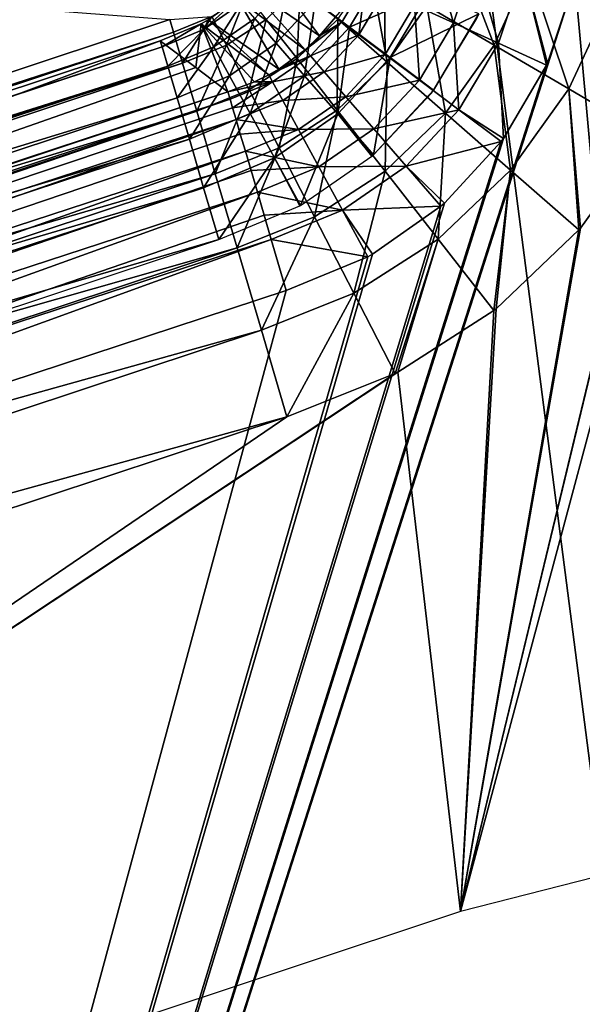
# Model space of a CAD drawing. Header units: millimetres. Extents: x -43.6 to 43.6, y -43.6 to 43.6.
# Tile 368 of 637: x -9.344 to -8.666, y 29.902 to 31.09. Entities that reach past the tile are written whole.
import ezdxf

# ---------------------------------------------------------------- set-up
doc = ezdxf.new("R2010")
doc.units = ezdxf.units.MM
doc.header["$LTSCALE"] = 52.148148
for name, color, linetype in [('100', 7, 'CONTINUOUS'), ('153', 7, 'CONTINUOUS'), ('157', 7, 'CONTINUOUS'), ('177', 7, 'CONTINUOUS'), ('200', 7, 'CONTINUOUS'), ('201', 7, 'CONTINUOUS'), ('31', 7, 'CONTINUOUS'), ('69', 7, 'CONTINUOUS'), ('72', 7, 'CONTINUOUS'), ('81', 7, 'CONTINUOUS'), ('82', 7, 'CONTINUOUS'), ('99', 7, 'CONTINUOUS')]:
    doc.layers.add(name, color=color, linetype=linetype)

msp = doc.modelspace()

# ---------------------------------------------------------------- linework, layer by layer
at = {"layer": '100', "color": 40, "linetype": 'Continuous', "true_color": 0xffde00}
for points in [[(-8.8679, 31.1077, -20.1287), (-8.846, 31.1738, -20.1285), (-8.8211, 31.0863, -20.1674), (-8.8679, 31.1077, -20.1287)], [(-8.846, 31.1738, -20.1285), (-8.7957, 31.1628, -20.1673), (-8.8211, 31.0863, -20.1674), (-8.846, 31.1738, -20.1285)], [(-8.8211, 31.0863, -20.1674), (-8.7957, 31.1628, -20.1673), (-8.7669, 31.0616, -20.1917), (-8.8211, 31.0863, -20.1674)], [(-8.7957, 31.1628, -20.1673), (-8.7374, 31.1501, -20.1917), (-8.7669, 31.0616, -20.1917), (-8.7957, 31.1628, -20.1673)], [(-8.7374, 31.1501, -20.1917), (-8.7088, 31.035, -20.2), (-8.7669, 31.0616, -20.1917), (-8.7374, 31.1501, -20.1917)], [(-8.675, 31.1365, -20.2), (-8.7077, 31.0374, -20.2), (-8.7374, 31.1501, -20.1917), (-8.675, 31.1365, -20.2)], [(-8.7077, 31.0374, -20.2), (-8.7088, 31.035, -20.2), (-8.7374, 31.1501, -20.1917), (-8.7077, 31.0374, -20.2)], [(-8.9634, 31.0929, -19.9555), (-8.9273, 31.1349, -20.019), (-8.9557, 31.0871, -20.0191), (-8.9634, 31.0929, -19.9555)], [(-8.9557, 31.0871, -20.0191), (-8.9273, 31.1349, -20.019), (-8.9352, 31.0718, -20.0781), (-8.9557, 31.0871, -20.0191)], [(-8.9273, 31.1349, -20.019), (-8.9041, 31.1243, -20.0781), (-8.9352, 31.0718, -20.0781), (-8.9273, 31.1349, -20.019)], [(-8.9352, 31.0718, -20.0781), (-8.9041, 31.1243, -20.0781), (-8.9033, 31.0479, -20.1287), (-8.9352, 31.0718, -20.0781)], [(-8.9041, 31.1243, -20.0781), (-8.8679, 31.1077, -20.1287), (-8.9033, 31.0479, -20.1287), (-8.9041, 31.1243, -20.0781)], [(-8.9033, 31.0479, -20.1287), (-8.8679, 31.1077, -20.1287), (-8.8622, 31.017, -20.1674), (-8.9033, 31.0479, -20.1287)], [(-8.8679, 31.1077, -20.1287), (-8.8211, 31.0863, -20.1674), (-8.8622, 31.017, -20.1674), (-8.8679, 31.1077, -20.1287)], [(-8.9825, 31.0704, -19.9554), (-8.9634, 31.0929, -19.9555), (-8.9557, 31.0871, -20.0191), (-8.9825, 31.0704, -19.9554)], [(-8.9999, 31.0538, -19.9553), (-8.9825, 31.0704, -19.9554), (-8.9557, 31.0871, -20.0191), (-8.9999, 31.0538, -19.9553)], [(-8.9999, 31.0538, -19.9553), (-8.9557, 31.0871, -20.0191), (-8.9936, 31.0465, -20.019), (-8.9999, 31.0538, -19.9553)], [(-8.9557, 31.0871, -20.0191), (-8.9352, 31.0718, -20.0781), (-8.9936, 31.0465, -20.019), (-8.9557, 31.0871, -20.0191)], [(-8.8622, 31.017, -20.1674), (-8.8211, 31.0863, -20.1674), (-8.8145, 30.9813, -20.1917), (-8.8622, 31.017, -20.1674)], [(-8.8211, 31.0863, -20.1674), (-8.7669, 31.0616, -20.1917), (-8.8145, 30.9813, -20.1917), (-8.8211, 31.0863, -20.1674)], [(-8.9936, 31.0465, -20.019), (-8.9352, 31.0718, -20.0781), (-8.9769, 31.0271, -20.0781), (-8.9936, 31.0465, -20.019)], [(-8.9352, 31.0718, -20.0781), (-8.9033, 31.0479, -20.1287), (-8.9769, 31.0271, -20.0781), (-8.9352, 31.0718, -20.0781)], [(-9.0317, 31.0304, -19.9551), (-8.9999, 31.0538, -19.9553), (-8.9936, 31.0465, -20.019), (-9.0317, 31.0304, -19.9551)], [(-8.7669, 31.0616, -20.1917), (-8.7608, 30.9466, -20.2), (-8.8145, 30.9813, -20.1917), (-8.7669, 31.0616, -20.1917)], [(-8.7088, 31.035, -20.2), (-8.7608, 30.9466, -20.2), (-8.7669, 31.0616, -20.1917), (-8.7088, 31.035, -20.2)], [(-9.0438, 31.0234, -19.955), (-9.0317, 31.0304, -19.9551), (-8.9936, 31.0465, -20.019), (-9.0438, 31.0234, -19.955)], [(-9.0438, 31.0234, -19.955), (-8.9936, 31.0465, -20.019), (-9.0393, 31.0149, -20.0187), (-9.0438, 31.0234, -19.955)], [(-8.9936, 31.0465, -20.019), (-8.9769, 31.0271, -20.0781), (-9.0393, 31.0149, -20.0187), (-8.9936, 31.0465, -20.019)], [(-8.9769, 31.0271, -20.0781), (-8.9033, 31.0479, -20.1287), (-8.9508, 30.997, -20.1287), (-8.9769, 31.0271, -20.0781)], [(-8.9033, 31.0479, -20.1287), (-8.8622, 31.017, -20.1674), (-8.9508, 30.997, -20.1287), (-8.9033, 31.0479, -20.1287)], [(-9.061, 31.0148, -19.9548), (-9.0438, 31.0234, -19.955), (-9.0393, 31.0149, -20.0187), (-9.061, 31.0148, -19.9548)], [(-9.0393, 31.0149, -20.0187), (-8.9769, 31.0271, -20.0781), (-9.0271, 30.9925, -20.0779), (-9.0393, 31.0149, -20.0187)], [(-8.9769, 31.0271, -20.0781), (-8.9508, 30.997, -20.1287), (-9.0271, 30.9925, -20.0779), (-8.9769, 31.0271, -20.0781)], [(-9.0931, 31.003, -19.9544), (-9.061, 31.0148, -19.9548), (-9.0393, 31.0149, -20.0187), (-9.0931, 31.003, -19.9544)], [(-9.0905, 30.994, -20.018), (-9.0931, 31.003, -19.9544), (-9.0393, 31.0149, -20.0187), (-9.0905, 30.994, -20.018)], [(-9.0875, 30.9836, -20.0485), (-9.0905, 30.994, -20.018), (-9.0393, 31.0149, -20.0187), (-9.0875, 30.9836, -20.0485)], [(-9.0875, 30.9836, -20.0485), (-9.0393, 31.0149, -20.0187), (-9.0271, 30.9925, -20.0779), (-9.0875, 30.9836, -20.0485)], [(-8.9508, 30.997, -20.1287), (-8.8622, 31.017, -20.1674), (-8.9172, 30.9581, -20.1674), (-8.9508, 30.997, -20.1287)], [(-8.8622, 31.017, -20.1674), (-8.8145, 30.9813, -20.1917), (-8.9172, 30.9581, -20.1674), (-8.8622, 31.017, -20.1674)], [(-9.0271, 30.9925, -20.0779), (-8.9508, 30.997, -20.1287), (-9.0081, 30.9575, -20.1285), (-9.0271, 30.9925, -20.0779)], [(-8.9508, 30.997, -20.1287), (-8.9172, 30.9581, -20.1674), (-9.0081, 30.9575, -20.1285), (-8.9508, 30.997, -20.1287)], [(-9.0833, 30.9696, -20.0773), (-9.0875, 30.9836, -20.0485), (-9.0271, 30.9925, -20.0779), (-9.0833, 30.9696, -20.0773)], [(-9.0833, 30.9696, -20.0773), (-9.0271, 30.9925, -20.0779), (-9.0081, 30.9575, -20.1285), (-9.0833, 30.9696, -20.0773)], [(-8.9172, 30.9581, -20.1674), (-8.8145, 30.9813, -20.1917), (-8.8782, 30.913, -20.1917), (-8.9172, 30.9581, -20.1674)], [(-8.8145, 30.9813, -20.1917), (-8.7634, 30.943, -20.2), (-8.8782, 30.913, -20.1917), (-8.8145, 30.9813, -20.1917)], [(-8.7608, 30.9466, -20.2), (-8.7634, 30.943, -20.2), (-8.8145, 30.9813, -20.1917), (-8.7608, 30.9466, -20.2)], [(-9.0782, 30.952, -20.1041), (-9.0833, 30.9696, -20.0773), (-9.0081, 30.9575, -20.1285), (-9.0782, 30.952, -20.1041)], [(-9.0721, 30.9314, -20.1282), (-9.0782, 30.952, -20.1041), (-9.0081, 30.9575, -20.1285), (-9.0721, 30.9314, -20.1282)], [(-9.0721, 30.9314, -20.1282), (-9.0081, 30.9575, -20.1285), (-8.9835, 30.9123, -20.1673), (-9.0721, 30.9314, -20.1282)], [(-9.0081, 30.9575, -20.1285), (-8.9172, 30.9581, -20.1674), (-8.9835, 30.9123, -20.1673), (-9.0081, 30.9575, -20.1285)], [(-8.9172, 30.9581, -20.1674), (-8.8782, 30.913, -20.1917), (-8.9835, 30.9123, -20.1673), (-8.9172, 30.9581, -20.1674)], [(-8.7634, 30.943, -20.2), (-8.8319, 30.8687, -20.2), (-8.8782, 30.913, -20.1917), (-8.7634, 30.943, -20.2)], [(-9.0652, 30.9078, -20.1494), (-9.0721, 30.9314, -20.1282), (-8.9835, 30.9123, -20.1673), (-9.0652, 30.9078, -20.1494)], [(-9.0576, 30.8819, -20.1672), (-9.0652, 30.9078, -20.1494), (-8.9835, 30.9123, -20.1673), (-9.0576, 30.8819, -20.1672)], [(-9.0576, 30.8819, -20.1672), (-8.9835, 30.9123, -20.1673), (-8.9549, 30.8599, -20.1917), (-9.0576, 30.8819, -20.1672)], [(-8.9835, 30.9123, -20.1673), (-8.8782, 30.913, -20.1917), (-8.9549, 30.8599, -20.1917), (-8.9835, 30.9123, -20.1673)], [(-8.8782, 30.913, -20.1917), (-8.8364, 30.8648, -20.2), (-8.9549, 30.8599, -20.1917), (-8.8782, 30.913, -20.1917)], [(-8.8319, 30.8687, -20.2), (-8.8364, 30.8648, -20.2), (-8.8782, 30.913, -20.1917), (-8.8319, 30.8687, -20.2)], [(-9.0494, 30.854, -20.1814), (-9.0576, 30.8819, -20.1672), (-8.9549, 30.8599, -20.1917), (-9.0494, 30.854, -20.1814)], [(-8.8364, 30.8648, -20.2), (-8.9187, 30.807, -20.2), (-8.9549, 30.8599, -20.1917), (-8.8364, 30.8648, -20.2)], [(-9.0408, 30.8245, -20.1917), (-9.0494, 30.854, -20.1814), (-8.9549, 30.8599, -20.1917), (-9.0408, 30.8245, -20.1917)], [(-8.9242, 30.8039, -20.2), (-9.0408, 30.8245, -20.1917), (-8.9549, 30.8599, -20.1917), (-8.9242, 30.8039, -20.2)], [(-8.9187, 30.807, -20.2), (-8.9242, 30.8039, -20.2), (-8.9549, 30.8599, -20.1917), (-8.9187, 30.807, -20.2)], [(-8.9242, 30.8039, -20.2), (-9.0228, 30.7631, -20.2), (-9.0408, 30.8245, -20.1917), (-8.9242, 30.8039, -20.2)]]:
    msp.add_3dface(points, dxfattribs=at)
at = {"layer": '153', "color": 2, "linetype": 'Continuous'}
for points in [[(-6.9184, 34.7176, 25.9303), (-9.1728, 34.191, 25.9303), (-6.2973, 28.3487, 2.3697), (-6.9184, 34.7176, 25.9303)], [(-9.1728, 34.191, 25.9303), (-11.3889, 33.518, 25.9303), (-8.3496, 27.8134, 2.3697), (-9.1728, 34.191, 25.9303)], [(-6.2973, 28.3487, 2.3697), (-9.1728, 34.191, 25.9303), (-7.3282, 28.0998, 2.3697), (-6.2973, 28.3487, 2.3697)], [(-7.3282, 28.0998, 2.3697), (-9.1728, 34.191, 25.9303), (-8.3496, 27.8134, 2.3697), (-7.3282, 28.0998, 2.3697)], [(-8.3496, 27.8134, 2.3697), (-11.3889, 33.518, 25.9303), (-9.3598, 27.4899, 2.3697), (-8.3496, 27.8134, 2.3697)]]:
    msp.add_3dface(points, dxfattribs=at)
at = {"layer": '157', "color": 1, "linetype": 'Continuous'}
for points in [[(-6.6492, 30.5657, -15), (-8.8128, 30.0135, -15), (-8.5274, 31.0789, -15), (-6.6492, 30.5657, -15)], [(-8.5274, 31.0789, -15), (-8.8128, 30.0135, -15), (-8.5862, 30.9524, -15), (-8.5274, 31.0789, -15)], [(-8.5862, 30.9524, -15), (-8.8128, 30.0135, -15), (-8.5871, 30.9508, -15), (-8.5862, 30.9524, -15)], [(-8.5871, 30.9508, -15), (-8.8128, 30.0135, -15), (-8.6679, 30.8383, -15), (-8.5871, 30.9508, -15)], [(-8.6679, 30.8383, -15), (-8.8128, 30.0135, -15), (-8.6697, 30.8362, -15), (-8.6679, 30.8383, -15)], [(-8.6697, 30.8362, -15), (-8.8128, 30.0135, -15), (-8.7697, 30.7412, -15), (-8.6697, 30.8362, -15)], [(-8.7724, 30.7391, -15), (-8.8128, 30.0135, -15), (-8.8883, 30.6646, -15), (-8.7724, 30.7391, -15)], [(-8.7697, 30.7412, -15), (-8.8128, 30.0135, -15), (-8.7724, 30.7391, -15), (-8.7697, 30.7412, -15)], [(-8.8128, 30.0135, -15), (-10.9315, 29.3083, -15), (-8.8883, 30.6646, -15), (-8.8128, 30.0135, -15)], [(-8.8883, 30.6646, -15), (-10.9315, 29.3083, -15), (-8.8915, 30.663, -15), (-8.8883, 30.6646, -15)], [(-8.8915, 30.663, -15), (-10.9315, 29.3083, -15), (-9.022, 30.6108, -15), (-8.8915, 30.663, -15)], [(-9.022, 30.6108, -15), (-10.9315, 29.3083, -15), (-11.06, 29.9348, -15), (-9.022, 30.6108, -15)]]:
    msp.add_3dface(points, dxfattribs=at)
at = {"layer": '177', "linetype": 'Continuous'}
msp.add_3dface([(-11.4409, 31.264, 10.6613), (-9.1633, 31.0901, -14.5174), (-11.2332, 30.4035, -14.5174), (-11.4409, 31.264, 10.6613)], dxfattribs=at)
at = {"layer": '200', "linetype": 'Continuous'}
for points in [[(-11.2332, 30.4035, -14.5174), (-9.1633, 31.0901, -14.5174), (-9.1588, 31.0749, -14.6258), (-11.2332, 30.4035, -14.5174)], [(-11.2277, 30.3887, -14.6258), (-11.2332, 30.4035, -14.5174), (-9.1588, 31.0749, -14.6258), (-11.2277, 30.3887, -14.6258)], [(-9.1478, 31.0375, -14.7281), (-11.2277, 30.3887, -14.6258), (-9.1588, 31.0749, -14.6258), (-9.1478, 31.0375, -14.7281)], [(-11.2142, 30.3521, -14.7281), (-11.2277, 30.3887, -14.6258), (-9.1478, 31.0375, -14.7281), (-11.2142, 30.3521, -14.7281)], [(-9.1307, 30.9797, -14.8195), (-11.2142, 30.3521, -14.7281), (-9.1478, 31.0375, -14.7281), (-9.1307, 30.9797, -14.8195)], [(-11.1933, 30.2956, -14.8195), (-11.2142, 30.3521, -14.7281), (-9.1307, 30.9797, -14.8195), (-11.1933, 30.2956, -14.8195)], [(-9.1085, 30.9041, -14.8955), (-11.1933, 30.2956, -14.8195), (-9.1307, 30.9797, -14.8195), (-9.1085, 30.9041, -14.8955)], [(-11.166, 30.2217, -14.8955), (-11.1933, 30.2956, -14.8195), (-9.1085, 30.9041, -14.8955), (-11.166, 30.2217, -14.8955)], [(-9.082, 30.8145, -14.9526), (-11.166, 30.2217, -14.8955), (-9.1085, 30.9041, -14.8955), (-9.082, 30.8145, -14.9526)], [(-11.1336, 30.1341, -14.9526), (-11.166, 30.2217, -14.8955), (-9.082, 30.8145, -14.9526), (-11.1336, 30.1341, -14.9526)], [(-9.0528, 30.7152, -14.988), (-11.1336, 30.1341, -14.9526), (-9.082, 30.8145, -14.9526), (-9.0528, 30.7152, -14.988)], [(-11.0977, 30.0369, -14.988), (-11.1336, 30.1341, -14.9526), (-9.0528, 30.7152, -14.988), (-11.0977, 30.0369, -14.988)], [(-9.022, 30.6108, -15), (-11.0977, 30.0369, -14.988), (-9.0528, 30.7152, -14.988), (-9.022, 30.6108, -15)], [(-9.022, 30.6108, -15), (-11.06, 29.9348, -15), (-11.0977, 30.0369, -14.988), (-9.022, 30.6108, -15)]]:
    msp.add_3dface(points, dxfattribs=at)
at = {"layer": '201', "linetype": 'Continuous'}
for points in [[(-8.8532, 31.1069, -14.8935), (-8.819, 31.1827, -14.8927), (-8.7721, 31.0593, -14.9517), (-8.8532, 31.1069, -14.8935)], [(-8.819, 31.1827, -14.8927), (-8.7301, 31.1511, -14.9513), (-8.7721, 31.0593, -14.9517), (-8.819, 31.1827, -14.8927)], [(-8.7721, 31.0593, -14.9517), (-8.7301, 31.1511, -14.9513), (-8.6819, 31.0064, -14.9878), (-8.7721, 31.0593, -14.9517)], [(-8.7301, 31.1511, -14.9513), (-8.6313, 31.1159, -14.9877), (-8.6819, 31.0064, -14.9878), (-8.7301, 31.1511, -14.9513)], [(-8.9605, 31.0907, -14.8172), (-8.9213, 31.1468, -14.816), (-8.9012, 31.0388, -14.8942), (-8.9605, 31.0907, -14.8172)], [(-8.9213, 31.1468, -14.816), (-8.8532, 31.1069, -14.8935), (-8.9012, 31.0388, -14.8942), (-8.9213, 31.1468, -14.816)], [(-9.0469, 31.0904, -14.7263), (-9.0058, 31.1303, -14.7248), (-9.0098, 31.043, -14.8182), (-9.0469, 31.0904, -14.7263)], [(-9.0058, 31.1303, -14.7248), (-8.9605, 31.0907, -14.8172), (-9.0098, 31.043, -14.8182), (-9.0058, 31.1303, -14.7248)], [(-9.1127, 31.0937, -14.6248), (-9.0707, 31.1209, -14.6234), (-9.0949, 31.0591, -14.7274), (-9.1127, 31.0937, -14.6248)], [(-9.0707, 31.1209, -14.6234), (-9.0469, 31.0904, -14.7263), (-9.0949, 31.0591, -14.7274), (-9.0707, 31.1209, -14.6234)], [(-8.6313, 31.1159, -14.9877), (-8.5871, 30.9508, -15), (-8.6819, 31.0064, -14.9878), (-8.6313, 31.1159, -14.9877)], [(-8.9012, 31.0388, -14.8942), (-8.8532, 31.1069, -14.8935), (-8.8306, 30.977, -14.952), (-8.9012, 31.0388, -14.8942)], [(-8.8532, 31.1069, -14.8935), (-8.7721, 31.0593, -14.9517), (-8.8306, 30.977, -14.952), (-8.8532, 31.1069, -14.8935)], [(-9.1588, 31.0749, -14.6258), (-9.1633, 31.0901, -14.5174), (-9.1127, 31.0937, -14.6248), (-9.1588, 31.0749, -14.6258)], [(-9.1478, 31.0375, -14.7281), (-9.1588, 31.0749, -14.6258), (-9.1127, 31.0937, -14.6248), (-9.1478, 31.0375, -14.7281)], [(-9.1478, 31.0375, -14.7281), (-9.1127, 31.0937, -14.6248), (-9.0949, 31.0591, -14.7274), (-9.1478, 31.0375, -14.7281)], [(-9.0949, 31.0591, -14.7274), (-9.0469, 31.0904, -14.7263), (-9.0674, 31.0055, -14.819), (-9.0949, 31.0591, -14.7274)], [(-9.0469, 31.0904, -14.7263), (-9.0098, 31.043, -14.8182), (-9.0674, 31.0055, -14.819), (-9.0469, 31.0904, -14.7263)], [(-9.0098, 31.043, -14.8182), (-8.9605, 31.0907, -14.8172), (-8.9613, 30.9809, -14.8948), (-9.0098, 31.043, -14.8182)], [(-8.9605, 31.0907, -14.8172), (-8.9012, 31.0388, -14.8942), (-8.9613, 30.9809, -14.8948), (-8.9605, 31.0907, -14.8172)], [(-9.1307, 30.9797, -14.8195), (-9.1478, 31.0375, -14.7281), (-9.0949, 31.0591, -14.7274), (-9.1307, 30.9797, -14.8195)], [(-9.1307, 30.9797, -14.8195), (-9.0949, 31.0591, -14.7274), (-9.0674, 31.0055, -14.819), (-9.1307, 30.9797, -14.8195)], [(-8.8306, 30.977, -14.952), (-8.7721, 31.0593, -14.9517), (-8.7522, 30.9083, -14.9879), (-8.8306, 30.977, -14.952)], [(-8.7721, 31.0593, -14.9517), (-8.6819, 31.0064, -14.9878), (-8.7522, 30.9083, -14.9879), (-8.7721, 31.0593, -14.9517)], [(-9.0674, 31.0055, -14.819), (-9.0098, 31.043, -14.8182), (-9.0314, 30.9354, -14.8952), (-9.0674, 31.0055, -14.819)], [(-9.0098, 31.043, -14.8182), (-8.9613, 30.9809, -14.8948), (-9.0314, 30.9354, -14.8952), (-9.0098, 31.043, -14.8182)], [(-8.9613, 30.9809, -14.8948), (-8.9012, 31.0388, -14.8942), (-8.9036, 30.9071, -14.9523), (-8.9613, 30.9809, -14.8948)], [(-8.9012, 31.0388, -14.8942), (-8.8306, 30.977, -14.952), (-8.9036, 30.9071, -14.9523), (-8.9012, 31.0388, -14.8942)], [(-8.6819, 31.0064, -14.9878), (-8.6697, 30.8362, -15), (-8.7522, 30.9083, -14.9879), (-8.6819, 31.0064, -14.9878)], [(-8.5871, 30.9508, -15), (-8.6679, 30.8383, -15), (-8.6819, 31.0064, -14.9878), (-8.5871, 30.9508, -15)], [(-8.6679, 30.8383, -15), (-8.6697, 30.8362, -15), (-8.6819, 31.0064, -14.9878), (-8.6679, 30.8383, -15)], [(-9.1085, 30.9041, -14.8955), (-9.1307, 30.9797, -14.8195), (-9.0674, 31.0055, -14.819), (-9.1085, 30.9041, -14.8955)], [(-9.1085, 30.9041, -14.8955), (-9.0674, 31.0055, -14.819), (-9.0314, 30.9354, -14.8952), (-9.1085, 30.9041, -14.8955)], [(-9.0314, 30.9354, -14.8952), (-8.9613, 30.9809, -14.8948), (-8.9887, 30.8522, -14.9525), (-9.0314, 30.9354, -14.8952)], [(-8.9613, 30.9809, -14.8948), (-8.9036, 30.9071, -14.9523), (-8.9887, 30.8522, -14.9525), (-8.9613, 30.9809, -14.8948)], [(-8.9036, 30.9071, -14.9523), (-8.8306, 30.977, -14.952), (-8.8397, 30.8251, -14.9879), (-8.9036, 30.9071, -14.9523)], [(-8.8306, 30.977, -14.952), (-8.7522, 30.9083, -14.9879), (-8.8397, 30.8251, -14.9879), (-8.8306, 30.977, -14.952)], [(-9.082, 30.8145, -14.9526), (-9.1085, 30.9041, -14.8955), (-9.0314, 30.9354, -14.8952), (-9.082, 30.8145, -14.9526)], [(-9.082, 30.8145, -14.9526), (-9.0314, 30.9354, -14.8952), (-8.9887, 30.8522, -14.9525), (-9.082, 30.8145, -14.9526)], [(-8.9887, 30.8522, -14.9525), (-8.9036, 30.9071, -14.9523), (-8.9413, 30.7599, -14.988), (-8.9887, 30.8522, -14.9525)], [(-8.9036, 30.9071, -14.9523), (-8.8397, 30.8251, -14.9879), (-8.9413, 30.7599, -14.988), (-8.9036, 30.9071, -14.9523)], [(-8.7522, 30.9083, -14.9879), (-8.7724, 30.7391, -15), (-8.8397, 30.8251, -14.9879), (-8.7522, 30.9083, -14.9879)], [(-8.7697, 30.7412, -15), (-8.7724, 30.7391, -15), (-8.7522, 30.9083, -14.9879), (-8.7697, 30.7412, -15)], [(-8.6697, 30.8362, -15), (-8.7697, 30.7412, -15), (-8.7522, 30.9083, -14.9879), (-8.6697, 30.8362, -15)], [(-9.0528, 30.7152, -14.988), (-9.082, 30.8145, -14.9526), (-8.9887, 30.8522, -14.9525), (-9.0528, 30.7152, -14.988)], [(-9.0528, 30.7152, -14.988), (-8.9887, 30.8522, -14.9525), (-8.9413, 30.7599, -14.988), (-9.0528, 30.7152, -14.988)], [(-8.8397, 30.8251, -14.9879), (-8.8915, 30.663, -15), (-8.9413, 30.7599, -14.988), (-8.8397, 30.8251, -14.9879)], [(-8.8883, 30.6646, -15), (-8.8915, 30.663, -15), (-8.8397, 30.8251, -14.9879), (-8.8883, 30.6646, -15)], [(-8.7724, 30.7391, -15), (-8.8883, 30.6646, -15), (-8.8397, 30.8251, -14.9879), (-8.7724, 30.7391, -15)], [(-9.022, 30.6108, -15), (-9.0528, 30.7152, -14.988), (-8.9413, 30.7599, -14.988), (-9.022, 30.6108, -15)], [(-8.8915, 30.663, -15), (-9.022, 30.6108, -15), (-8.9413, 30.7599, -14.988), (-8.8915, 30.663, -15)]]:
    msp.add_3dface(points, dxfattribs=at)
at = {"layer": '31', "color": 40, "linetype": 'Continuous', "true_color": 0xffde00}
for points in [[(-8.6636, 31.2428, -20.2), (-8.284, 26.8558, -20.2), (-8.6747, 31.1378, -20.2), (-8.6636, 31.2428, -20.2)], [(-8.284, 26.8558, -20.2), (-10.2678, 26.1616, -20.2), (-8.6747, 31.1378, -20.2), (-8.284, 26.8558, -20.2)], [(-8.6747, 31.1378, -20.2), (-10.2678, 26.1616, -20.2), (-8.675, 31.1365, -20.2), (-8.6747, 31.1378, -20.2)], [(-8.675, 31.1365, -20.2), (-10.2678, 26.1616, -20.2), (-8.7077, 31.0374, -20.2), (-8.675, 31.1365, -20.2)], [(-8.7077, 31.0374, -20.2), (-10.2678, 26.1616, -20.2), (-8.7088, 31.035, -20.2), (-8.7077, 31.0374, -20.2)], [(-8.7088, 31.035, -20.2), (-10.2678, 26.1616, -20.2), (-8.7608, 30.9466, -20.2), (-8.7088, 31.035, -20.2)], [(-8.7608, 30.9466, -20.2), (-10.2678, 26.1616, -20.2), (-8.7634, 30.943, -20.2), (-8.7608, 30.9466, -20.2)], [(-8.7634, 30.943, -20.2), (-10.2678, 26.1616, -20.2), (-8.8319, 30.8687, -20.2), (-8.7634, 30.943, -20.2)], [(-8.8319, 30.8687, -20.2), (-10.2678, 26.1616, -20.2), (-8.8364, 30.8648, -20.2), (-8.8319, 30.8687, -20.2)], [(-8.8364, 30.8648, -20.2), (-10.2678, 26.1616, -20.2), (-8.9187, 30.807, -20.2), (-8.8364, 30.8648, -20.2)], [(-8.9187, 30.807, -20.2), (-10.2678, 26.1616, -20.2), (-8.9242, 30.8039, -20.2), (-8.9187, 30.807, -20.2)], [(-8.9242, 30.8039, -20.2), (-10.2678, 26.1616, -20.2), (-9.0228, 30.7631, -20.2), (-8.9242, 30.8039, -20.2)], [(-9.0228, 30.7631, -20.2), (-10.2678, 26.1616, -20.2), (-11.0397, 30.0983, -20.2), (-9.0228, 30.7631, -20.2)]]:
    msp.add_3dface(points, dxfattribs=at)
at = {"layer": '69', "color": 40, "linetype": 'Continuous', "true_color": 0xffde00}
for points in [[(-9.1747, 31.0645, -15.2544), (-11.1262, 30.3328, -19.9544), (-11.2062, 30.3908, -15.2544), (-9.1747, 31.0645, -15.2544)], [(-9.1318, 31.0322, -17.7251), (-11.1262, 30.3328, -19.9544), (-9.1747, 31.0645, -15.2544), (-9.1318, 31.0322, -17.7251)], [(-9.0931, 31.003, -19.9544), (-11.1262, 30.3328, -19.9544), (-9.1318, 31.0322, -17.7251), (-9.0931, 31.003, -19.9544)]]:
    msp.add_3dface(points, dxfattribs=at)
at = {"layer": '72', "color": 40, "linetype": 'Continuous', "true_color": 0xffde00}
for points in [[(-9.0452, 31.1546, -15.2554), (-8.9825, 31.0704, -19.9554), (-9.0672, 31.129, -15.2554), (-9.0452, 31.1546, -15.2554)], [(-8.9634, 31.0929, -19.9555), (-8.9825, 31.0704, -19.9554), (-9.0452, 31.1546, -15.2554), (-8.9634, 31.0929, -19.9555)], [(-9.0672, 31.129, -15.2554), (-8.9999, 31.0538, -19.9553), (-9.0815, 31.1155, -15.2553), (-9.0672, 31.129, -15.2554)], [(-8.9825, 31.0704, -19.9554), (-8.9999, 31.0538, -19.9553), (-9.0672, 31.129, -15.2554), (-8.9825, 31.0704, -19.9554)], [(-9.0815, 31.1155, -15.2553), (-9.0317, 31.0304, -19.9551), (-9.1168, 31.0899, -15.255), (-9.0815, 31.1155, -15.2553)], [(-8.9999, 31.0538, -19.9553), (-9.0317, 31.0304, -19.9551), (-9.0815, 31.1155, -15.2553), (-8.9999, 31.0538, -19.9553)], [(-9.1168, 31.0899, -15.255), (-9.0438, 31.0234, -19.955), (-9.1254, 31.085, -15.255), (-9.1168, 31.0899, -15.255)], [(-9.0317, 31.0304, -19.9551), (-9.0438, 31.0234, -19.955), (-9.1168, 31.0899, -15.255), (-9.0317, 31.0304, -19.9551)], [(-9.1318, 31.0322, -17.7251), (-9.1747, 31.0645, -15.2544), (-9.1254, 31.085, -15.255), (-9.1318, 31.0322, -17.7251)], [(-9.0931, 31.003, -19.9544), (-9.1318, 31.0322, -17.7251), (-9.1254, 31.085, -15.255), (-9.0931, 31.003, -19.9544)], [(-9.061, 31.0148, -19.9548), (-9.0931, 31.003, -19.9544), (-9.1254, 31.085, -15.255), (-9.061, 31.0148, -19.9548)], [(-9.0438, 31.0234, -19.955), (-9.061, 31.0148, -19.9548), (-9.1254, 31.085, -15.255), (-9.0438, 31.0234, -19.955)]]:
    msp.add_3dface(points, dxfattribs=at)
at = {"layer": '81', "color": 40, "linetype": 'Continuous', "true_color": 0xffde00}
for points in [[(-8.9881, 31.112, -15.0752), (-8.9464, 31.0808, -15.0344), (-8.9057, 31.1495, -15.0344), (-8.9881, 31.112, -15.0752)], [(-8.9057, 31.1495, -15.0344), (-8.9464, 31.0808, -15.0344), (-8.8502, 31.1242, -15.0088), (-8.9057, 31.1495, -15.0344)], [(-9.0608, 31.0916, -15.1281), (-9.0348, 31.0617, -15.0751), (-9.0199, 31.1357, -15.1282), (-9.0608, 31.0916, -15.1281)], [(-9.0199, 31.1357, -15.1282), (-9.0348, 31.0617, -15.0751), (-8.9881, 31.112, -15.0752), (-9.0199, 31.1357, -15.1282)], [(-9.0815, 31.1155, -15.2553), (-9.1168, 31.0899, -15.255), (-9.1219, 31.0785, -15.1893), (-9.0815, 31.1155, -15.2553)], [(-9.0815, 31.1155, -15.2553), (-9.1219, 31.0785, -15.1893), (-9.0768, 31.1099, -15.1896), (-9.0815, 31.1155, -15.2553)], [(-8.9464, 31.0808, -15.0344), (-8.8975, 31.0443, -15.0088), (-8.8502, 31.1242, -15.0088), (-8.9464, 31.0808, -15.0344)], [(-8.8502, 31.1242, -15.0088), (-8.8975, 31.0443, -15.0088), (-8.7906, 31.097, -15), (-8.8502, 31.1242, -15.0088)], [(-9.1219, 31.0785, -15.1893), (-9.1101, 31.0571, -15.1279), (-9.0768, 31.1099, -15.1896), (-9.1219, 31.0785, -15.1893)], [(-9.0768, 31.1099, -15.1896), (-9.1101, 31.0571, -15.1279), (-9.0608, 31.0916, -15.1281), (-9.0768, 31.1099, -15.1896)], [(-9.0348, 31.0617, -15.0751), (-9.0006, 31.0223, -15.0344), (-8.9881, 31.112, -15.0752), (-9.0348, 31.0617, -15.0751)], [(-8.9881, 31.112, -15.0752), (-9.0006, 31.0223, -15.0344), (-8.9464, 31.0808, -15.0344), (-8.9881, 31.112, -15.0752)], [(-9.1168, 31.0899, -15.255), (-9.1254, 31.085, -15.255), (-9.1219, 31.0785, -15.1893), (-9.1168, 31.0899, -15.255)], [(-9.1101, 31.0571, -15.1279), (-9.0911, 31.0223, -15.075), (-9.0608, 31.0916, -15.1281), (-9.1101, 31.0571, -15.1279)], [(-9.0608, 31.0916, -15.1281), (-9.0911, 31.0223, -15.075), (-9.0348, 31.0617, -15.0751), (-9.0608, 31.0916, -15.1281)], [(-8.8975, 31.0443, -15.0088), (-8.845, 31.0051, -15), (-8.7906, 31.097, -15), (-8.8975, 31.0443, -15.0088)], [(-8.845, 31.0051, -15), (-8.7931, 31.0915, -15), (-8.7906, 31.097, -15), (-8.845, 31.0051, -15)], [(-9.1254, 31.085, -15.255), (-9.1747, 31.0645, -15.2544), (-9.1726, 31.0572, -15.1888), (-9.1254, 31.085, -15.255)], [(-9.1254, 31.085, -15.255), (-9.1726, 31.0572, -15.1888), (-9.1219, 31.0785, -15.1893), (-9.1254, 31.085, -15.255)], [(-9.1726, 31.0572, -15.1888), (-9.1656, 31.0337, -15.1275), (-9.1219, 31.0785, -15.1893), (-9.1726, 31.0572, -15.1888)], [(-9.1219, 31.0785, -15.1893), (-9.1656, 31.0337, -15.1275), (-9.1101, 31.0571, -15.1279), (-9.1219, 31.0785, -15.1893)], [(-9.0006, 31.0223, -15.0344), (-8.9607, 30.9763, -15.0088), (-8.9464, 31.0808, -15.0344), (-9.0006, 31.0223, -15.0344)], [(-8.9464, 31.0808, -15.0344), (-8.9607, 30.9763, -15.0088), (-8.8975, 31.0443, -15.0088), (-8.9464, 31.0808, -15.0344)], [(-9.1656, 31.0337, -15.1275), (-9.1544, 30.9957, -15.0747), (-9.1101, 31.0571, -15.1279), (-9.1656, 31.0337, -15.1275)], [(-9.1101, 31.0571, -15.1279), (-9.1544, 30.9957, -15.0747), (-9.0911, 31.0223, -15.075), (-9.1101, 31.0571, -15.1279)], [(-9.0911, 31.0223, -15.075), (-9.0661, 30.9766, -15.0343), (-9.0348, 31.0617, -15.0751), (-9.0911, 31.0223, -15.075)], [(-9.0348, 31.0617, -15.0751), (-9.0661, 30.9766, -15.0343), (-9.0006, 31.0223, -15.0344), (-9.0348, 31.0617, -15.0751)], [(-8.9607, 30.9763, -15.0088), (-8.9177, 30.9268, -15), (-8.8975, 31.0443, -15.0088), (-8.9607, 30.9763, -15.0088)], [(-8.8975, 31.0443, -15.0088), (-8.9177, 30.9268, -15), (-8.845, 31.0051, -15), (-8.8975, 31.0443, -15.0088)], [(-9.1544, 30.9957, -15.0747), (-9.1396, 30.9457, -15.0341), (-9.0911, 31.0223, -15.075), (-9.1544, 30.9957, -15.0747)], [(-9.0911, 31.0223, -15.075), (-9.1396, 30.9457, -15.0341), (-9.0661, 30.9766, -15.0343), (-9.0911, 31.0223, -15.075)], [(-9.0661, 30.9766, -15.0343), (-9.0368, 30.9232, -15.0087), (-9.0006, 31.0223, -15.0344), (-9.0661, 30.9766, -15.0343)], [(-9.0006, 31.0223, -15.0344), (-9.0368, 30.9232, -15.0087), (-8.9607, 30.9763, -15.0088), (-9.0006, 31.0223, -15.0344)], [(-8.9177, 30.9268, -15), (-8.8476, 31.0015, -15), (-8.845, 31.0051, -15), (-8.9177, 30.9268, -15)], [(-9.1396, 30.9457, -15.0341), (-9.1224, 30.8872, -15.0086), (-9.0661, 30.9766, -15.0343), (-9.1396, 30.9457, -15.0341)], [(-9.0661, 30.9766, -15.0343), (-9.1224, 30.8872, -15.0086), (-9.0368, 30.9232, -15.0087), (-9.0661, 30.9766, -15.0343)], [(-9.0368, 30.9232, -15.0087), (-9.0054, 30.8657, -15), (-8.9607, 30.9763, -15.0088), (-9.0368, 30.9232, -15.0087)], [(-9.0054, 30.8657, -15), (-8.9196, 30.9251, -15), (-8.9607, 30.9763, -15.0088), (-9.0054, 30.8657, -15)], [(-8.9607, 30.9763, -15.0088), (-8.9196, 30.9251, -15), (-8.9177, 30.9268, -15), (-8.9607, 30.9763, -15.0088)], [(-9.1224, 30.8872, -15.0086), (-9.1039, 30.8248, -15), (-9.0368, 30.9232, -15.0087), (-9.1224, 30.8872, -15.0086)], [(-9.0368, 30.9232, -15.0087), (-9.1039, 30.8248, -15), (-9.0064, 30.8652, -15), (-9.0368, 30.9232, -15.0087)], [(-9.0054, 30.8657, -15), (-9.0368, 30.9232, -15.0087), (-9.0064, 30.8652, -15), (-9.0054, 30.8657, -15)]]:
    msp.add_3dface(points, dxfattribs=at)
at = {"layer": '82', "color": 40, "linetype": 'Continuous', "true_color": 0xffde00}
for points in [[(-9.1747, 31.0645, -15.2544), (-11.2062, 30.3908, -15.2544), (-9.1726, 31.0572, -15.1888), (-9.1747, 31.0645, -15.2544)], [(-9.1726, 31.0572, -15.1888), (-11.2062, 30.3908, -15.2544), (-11.0696, 30.4327, -15.1888), (-9.1726, 31.0572, -15.1888)], [(-9.1656, 31.0337, -15.1275), (-9.1726, 31.0572, -15.1888), (-11.0696, 30.4327, -15.1888), (-9.1656, 31.0337, -15.1275)], [(-9.1656, 31.0337, -15.1275), (-11.0696, 30.4327, -15.1888), (-11.0612, 30.4097, -15.1275), (-9.1656, 31.0337, -15.1275)], [(-9.1544, 30.9957, -15.0747), (-9.1656, 31.0337, -15.1275), (-11.0612, 30.4097, -15.1275), (-9.1544, 30.9957, -15.0747)], [(-9.1544, 30.9957, -15.0747), (-11.0612, 30.4097, -15.1275), (-11.0477, 30.3724, -15.0747), (-9.1544, 30.9957, -15.0747)], [(-9.1396, 30.9457, -15.0341), (-9.1544, 30.9957, -15.0747), (-11.0477, 30.3724, -15.0747), (-9.1396, 30.9457, -15.0341)], [(-9.1396, 30.9457, -15.0341), (-11.0477, 30.3724, -15.0747), (-11.0299, 30.3234, -15.0341), (-9.1396, 30.9457, -15.0341)], [(-9.1224, 30.8872, -15.0086), (-9.1396, 30.9457, -15.0341), (-11.0299, 30.3234, -15.0341), (-9.1224, 30.8872, -15.0086)], [(-9.1224, 30.8872, -15.0086), (-11.0299, 30.3234, -15.0341), (-11.009, 30.2662, -15.0086), (-9.1224, 30.8872, -15.0086)], [(-9.1039, 30.8248, -15), (-9.1224, 30.8872, -15.0086), (-11.009, 30.2662, -15.0086), (-9.1039, 30.8248, -15)], [(-9.1039, 30.8248, -15), (-11.009, 30.2662, -15.0086), (-11.1193, 30.1564, -15), (-9.1039, 30.8248, -15)]]:
    msp.add_3dface(points, dxfattribs=at)
at = {"layer": '99', "color": 40, "linetype": 'Continuous', "true_color": 0xffde00}
for points in [[(-11.1262, 30.3328, -19.9544), (-9.0931, 31.003, -19.9544), (-10.9889, 30.3728, -20.018), (-11.1262, 30.3328, -19.9544)], [(-10.9889, 30.3728, -20.018), (-9.0931, 31.003, -19.9544), (-9.0905, 30.994, -20.018), (-10.9889, 30.3728, -20.018)], [(-10.9889, 30.3728, -20.018), (-9.0905, 30.994, -20.018), (-10.9802, 30.3489, -20.0773), (-10.9889, 30.3728, -20.018)], [(-10.9802, 30.3489, -20.0773), (-9.0905, 30.994, -20.018), (-9.0875, 30.9836, -20.0485), (-10.9802, 30.3489, -20.0773)], [(-9.0833, 30.9696, -20.0773), (-10.9802, 30.3489, -20.0773), (-9.0875, 30.9836, -20.0485), (-9.0833, 30.9696, -20.0773)], [(-10.9802, 30.3489, -20.0773), (-9.0833, 30.9696, -20.0773), (-10.9667, 30.3114, -20.1282), (-10.9802, 30.3489, -20.0773)], [(-10.9667, 30.3114, -20.1282), (-9.0833, 30.9696, -20.0773), (-9.0782, 30.952, -20.1041), (-10.9667, 30.3114, -20.1282)], [(-9.0721, 30.9314, -20.1282), (-10.9667, 30.3114, -20.1282), (-9.0782, 30.952, -20.1041), (-9.0721, 30.9314, -20.1282)], [(-10.9667, 30.3114, -20.1282), (-9.0721, 30.9314, -20.1282), (-10.9491, 30.263, -20.1672), (-10.9667, 30.3114, -20.1282)], [(-10.9491, 30.263, -20.1672), (-9.0721, 30.9314, -20.1282), (-9.0652, 30.9078, -20.1494), (-10.9491, 30.263, -20.1672)], [(-9.0576, 30.8819, -20.1672), (-10.9491, 30.263, -20.1672), (-9.0652, 30.9078, -20.1494), (-9.0576, 30.8819, -20.1672)], [(-10.9491, 30.263, -20.1672), (-9.0576, 30.8819, -20.1672), (-10.9288, 30.2068, -20.1917), (-10.9491, 30.263, -20.1672)], [(-10.9288, 30.2068, -20.1917), (-9.0576, 30.8819, -20.1672), (-9.0494, 30.854, -20.1814), (-10.9288, 30.2068, -20.1917)], [(-9.0408, 30.8245, -20.1917), (-10.9288, 30.2068, -20.1917), (-9.0494, 30.854, -20.1814), (-9.0408, 30.8245, -20.1917)], [(-9.0228, 30.7631, -20.2), (-11.0397, 30.0983, -20.2), (-9.0408, 30.8245, -20.1917), (-9.0228, 30.7631, -20.2)], [(-11.0397, 30.0983, -20.2), (-10.9288, 30.2068, -20.1917), (-9.0408, 30.8245, -20.1917), (-11.0397, 30.0983, -20.2)]]:
    msp.add_3dface(points, dxfattribs=at)

doc.saveas('drawing.dxf')
